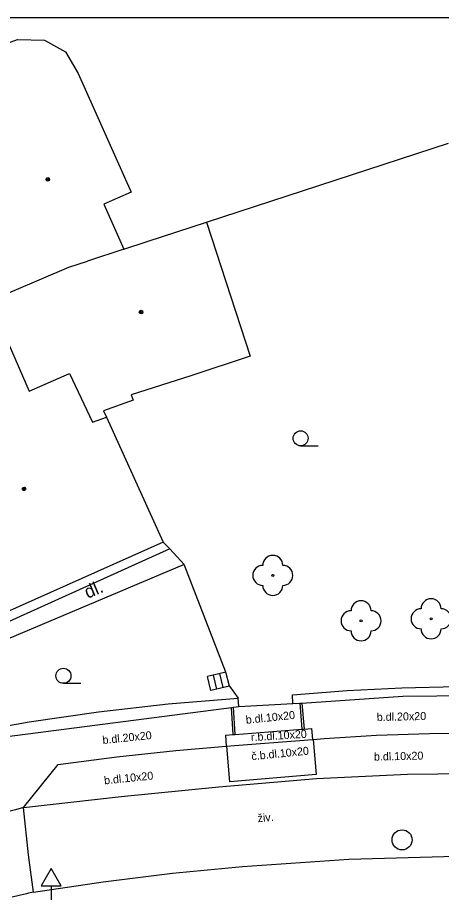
# Model space of a CAD drawing. Extents: x -600309 to -598967, y -1161267 to -1160292.
# Drawn here: x -599798.46 to -599777.27, y -1160336.08 to -1160292.35 of the extents above; entities that cross this region are included whole.
import ezdxf

# ---------------------------------------------------------------- set-up
doc = ezdxf.new("R2010")
doc.units = 0
for name, color, linetype in [('Level 10', 7, 'Continuous'), ('Level 11', 7, 'Continuous'), ('Level 22', 7, 'Continuous'), ('Level 27', 7, 'Continuous'), ('Level 34', 7, 'Continuous'), ('Level 36', 7, 'Continuous'), ('Level 39', 7, 'Continuous'), ('Level 40', 7, 'Continuous'), ('Level 5', 7, 'Continuous'), ('Level 51', 7, 'Continuous'), ('Level 7', 7, 'Continuous'), ('Level 8', 7, 'Continuous'), ('Vrstva 63', 7, 'Continuous')]:
    doc.layers.add(name, color=color, linetype=linetype)

msp = doc.modelspace()

# ---------------------------------------------------------------- linework, layer by layer
at = {"layer": 'Level 10'}
for points in [[(-599783.14, -1160328.38), (-599780.51, -1160328.22), (-599777.87, -1160328.13), (-599775.23, -1160328.11)], [(-599787.61, -1160328.73), (-599784.14, -1160328.46), (-599783.72, -1160328.43), (-599783.68, -1160328.43), (-599783.14, -1160328.38)], [(-599796.42, -1160329.68), (-599793.49, -1160329.3), (-599790.55, -1160328.99), (-599788.03, -1160328.77), (-599788, -1160328.77), (-599787.61, -1160328.73)], [(-599798.15, -1160331.84), (-599796.42, -1160329.68)], [(-599798.15, -1160331.84), (-599798.56, -1160331.94), (-599799.14, -1160332.09), (-599801.12, -1160332.56)], [(-599787.22, -1160334.78), (-599781.9, -1160334.42), (-599776.56, -1160334.26)], [(-599797.65, -1160336.07), (-599794.18, -1160335.55), (-599790.71, -1160335.12), (-599787.22, -1160334.78)], [(-599797.65, -1160336.07), (-599797.9, -1160336.12), (-599798.01, -1160336.14), (-599798.37, -1160336.23), (-599798.73, -1160336.32)]]:
    msp.add_lwpolyline(points, dxfattribs=at)
at = {"layer": 'Level 11'}
for points in [[(-599788.04, -1160325.07), (-599790.12, -1160319.69), (-599801.33, -1160324.42), (-599801.85, -1160324.22), (-599804.03, -1160319.38), (-599804.48, -1160318.37)], [(-599790.84, -1160318.9), (-599801.13, -1160323.55), (-599803.05, -1160319.03)], [(-599790.84, -1160318.9), (-599791.17, -1160318.57)], [(-599790.84, -1160318.9), (-599790.12, -1160319.69)], [(-599788.04, -1160325.07), (-599788.97, -1160325.29)], [(-599787.87, -1160325.76), (-599788.04, -1160325.07)], [(-599788.8, -1160325.98), (-599788.97, -1160325.29)], [(-599788.49, -1160325.91), (-599788.66, -1160325.22)], [(-599788.18, -1160325.83), (-599788.35, -1160325.14)], [(-599787.87, -1160325.76), (-599788.8, -1160325.98)], [(-599787.87, -1160325.76), (-599787.43, -1160326.36)], [(-599787.68, -1160328.19), (-599787.77, -1160326.83)], [(-599787.58, -1160328.18), (-599787.67, -1160326.82)], [(-599784.34, -1160326.62), (-599784.24, -1160327.92)], [(-599784.24, -1160326.61), (-599784.14, -1160327.91)], [(-599788.07, -1160328.22), (-599787.68, -1160328.19), (-599787.58, -1160328.18), (-599784.24, -1160327.92), (-599784.14, -1160327.91), (-599783.76, -1160327.88)], [(-599783.76, -1160327.88), (-599783.72, -1160328.43)], [(-599788.07, -1160328.22), (-599788.03, -1160328.77)], [(-599783.68, -1160328.43), (-599783.53, -1160330.19), (-599787.85, -1160330.55), (-599788, -1160328.77)], [(-599783.51, -1160330.39), (-599778.97, -1160330.17), (-599774.41, -1160330.12), (-599769.86, -1160330.23), (-599765.32, -1160330.5)], [(-599798.15, -1160331.84), (-599793.28, -1160331.29), (-599788.4, -1160330.8), (-599783.51, -1160330.39)], [(-599797.65, -1160336.07), (-599797.9, -1160334.19), (-599798.15, -1160331.84)]]:
    msp.add_lwpolyline(points, dxfattribs=at)
at = {"layer": 'Level 22'}
for centre in [(-599785.7, -1160320.23), (-599781.29, -1160322.5), (-599777.79, -1160322.4)]:
    msp.add_circle(centre, 0.05, dxfattribs=at)
for centre, start, end in [((-599785.7, -1160319.73), 0, 180), ((-599786.2, -1160320.23), 90, 270), ((-599785.2, -1160320.23), 270, 90), ((-599785.7, -1160320.73), 180, 0), ((-599781.29, -1160322), 0, 180), ((-599777.79, -1160321.9), 0, 180), ((-599781.79, -1160322.5), 90, 270), ((-599780.79, -1160322.5), 270, 90), ((-599778.29, -1160322.4), 90, 270), ((-599777.29, -1160322.4), 270, 90), ((-599777.79, -1160322.9), 180, 0), ((-599781.29, -1160323), 180, 0)]:
    msp.add_arc(centre, 0.5, start, end, dxfattribs=at)
at = {"layer": 'Level 27'}
msp.add_circle((-599779.24, -1160333.45), 0.5, dxfattribs=at)
at = {"layer": 'Level 34'}
msp.add_line((-599796.77, -1160335.752), (-599796.77, -1160336.77), dxfattribs=at)
msp.add_lwpolyline([(-599797.27, -1160335.752), (-599796.27, -1160335.752), (-599796.77, -1160334.886)], close=True, dxfattribs=at)
at = {"layer": 'Level 36'}
for p, q in [((-599784.31, -1160313.755), (-599783.435, -1160313.755)), ((-599796.16, -1160325.625), (-599795.285, -1160325.625))]:
    msp.add_line(p, q, dxfattribs=at)
for centre in [(-599784.3101, -1160313.3799), (-599796.1601, -1160325.2499)]:
    msp.add_circle(centre, 0.375, dxfattribs=at)
at = {"layer": 'Level 39'}
for centre, radius in [((-599796.94, -1160300.44), 0.09), ((-599796.94, -1160300.44), 0.0398), ((-599792.28, -1160307.07), 0.09), ((-599792.28, -1160307.07), 0.0398), ((-599798.13, -1160315.9099), 0.09), ((-599798.13, -1160315.9099), 0.0398)]:
    msp.add_circle(centre, radius, dxfattribs=at)
at = {"layer": 'Level 5'}
for points in [[(-599799.74, -1160293.9099), (-599798.45, -1160293.45)], [(-599798.45, -1160293.45), (-599797.11, -1160293.48)], [(-599797.11, -1160293.48), (-599796.05, -1160294.06)], [(-599796.05, -1160294.06), (-599795.42, -1160295.15)], [(-599795.42, -1160295.15), (-599792.78, -1160301.08)], [(-599792.78, -1160301.08), (-599794.14, -1160301.68)], [(-599794.14, -1160301.68), (-599793.14, -1160303.93)], [(-599791.98, -1160303.55), (-599789.02, -1160302.58)], [(-599789.02, -1160302.58), (-599786.83, -1160309.28)], [(-599793.14, -1160303.93), (-599791.98, -1160303.55)], [(-599793.14, -1160303.93), (-599794.95, -1160304.52)], [(-599795.89, -1160304.82), (-599794.95, -1160304.52)], [(-599800.12, -1160306.63), (-599795.89, -1160304.82)], [(-599798.92, -1160308.6), (-599797.87, -1160311.02)], [(-599786.83, -1160309.28), (-599789.8, -1160310.25)], [(-599797.87, -1160311.02), (-599795.85, -1160310.14)], [(-599795.85, -1160310.14), (-599794.7, -1160312.57)], [(-599789.8, -1160310.25), (-599792.77, -1160311.2)], [(-599792.68, -1160311.48), (-599794.15, -1160312)], [(-599792.77, -1160311.2), (-599792.68, -1160311.48)], [(-599794.7, -1160312.57), (-599794, -1160312.33)], [(-599794.15, -1160312), (-599794, -1160312.33)], [(-599794, -1160312.33), (-599791.17, -1160318.57)], [(-599791.17, -1160318.57), (-599800.89, -1160322.9099)]]:
    msp.add_lwpolyline(points, dxfattribs=at)
at = {"layer": 'Level 51'}
msp.add_lwpolyline([(-599789.02, -1160302.58), (-599776.92, -1160298.63)], dxfattribs=at)
at = {"layer": 'Level 7'}
for points in [[(-599784.71, -1160326.2), (-599781.98, -1160325.99), (-599779.25, -1160325.85), (-599776.51, -1160325.78)], [(-599801.95, -1160328.24), (-599801.32, -1160328.16), (-599797.87, -1160327.55), (-599794.4, -1160327.05), (-599790.92, -1160326.65), (-599787.43, -1160326.36)], [(-599787.39, -1160326.79), (-599787.43, -1160326.36)], [(-599784.7, -1160326.64), (-599784.71, -1160326.2)], [(-599784.7, -1160326.64), (-599784.34, -1160326.62), (-599784.24, -1160326.61), (-599779.21, -1160326.26), (-599774.13, -1160326.21), (-599774.03, -1160326.21), (-599773.77, -1160326.21)], [(-599801.44, -1160328.6), (-599787.77, -1160326.83)], [(-599787.77, -1160326.83), (-599787.67, -1160326.82), (-599787.39, -1160326.79)]]:
    msp.add_lwpolyline(points, dxfattribs=at)
at = {"layer": 'Level 8'}
msp.add_lwpolyline([(-599787.39, -1160326.79), (-599784.7, -1160326.64)], dxfattribs=at)
at = {"layer": 'Vrstva 63'}
msp.add_lwpolyline([(-600308.541, -1160292.3474), (-598967.1085, -1160292.3474), (-598967.1085, -1161267.0314), (-600308.541, -1161267.0314)], close=True, dxfattribs=at)

# ---------------------------------------------------------------- texts
at = {"layer": 'Level 40'}
for s, height, rotation, p in [('dl.', 0.65, 22.87706, (-599794.95, -1160321.4)), ('b.dl.10x20', 0.4, 5.86681, (-599787.03, -1160327.65)), ('b.dl.20x20', 0.39997, 1.267, (-599780.5, -1160327.51)), ('b.dl.20x20', 0.39997, 5.86681, (-599794.19, -1160328.66)), ('r.b.dl.10x20', 0.399966, 3.58738, (-599786.78, -1160328.52)), ('č.b.dl.10x20', 0.399996, 5.64328, (-599786.75, -1160329.47)), ('b.dl.10x20', 0.4, 1.267, (-599780.64, -1160329.49)), ('b.dl.10x20', 0.4, 5.86681, (-599794.11, -1160330.68)), ('živ.', 0.4, 5.64328, (-599786.44, -1160332.57))]:
    msp.add_text(s, height=height, rotation=rotation, dxfattribs=at).set_placement(p)

doc.saveas('drawing.dxf')
